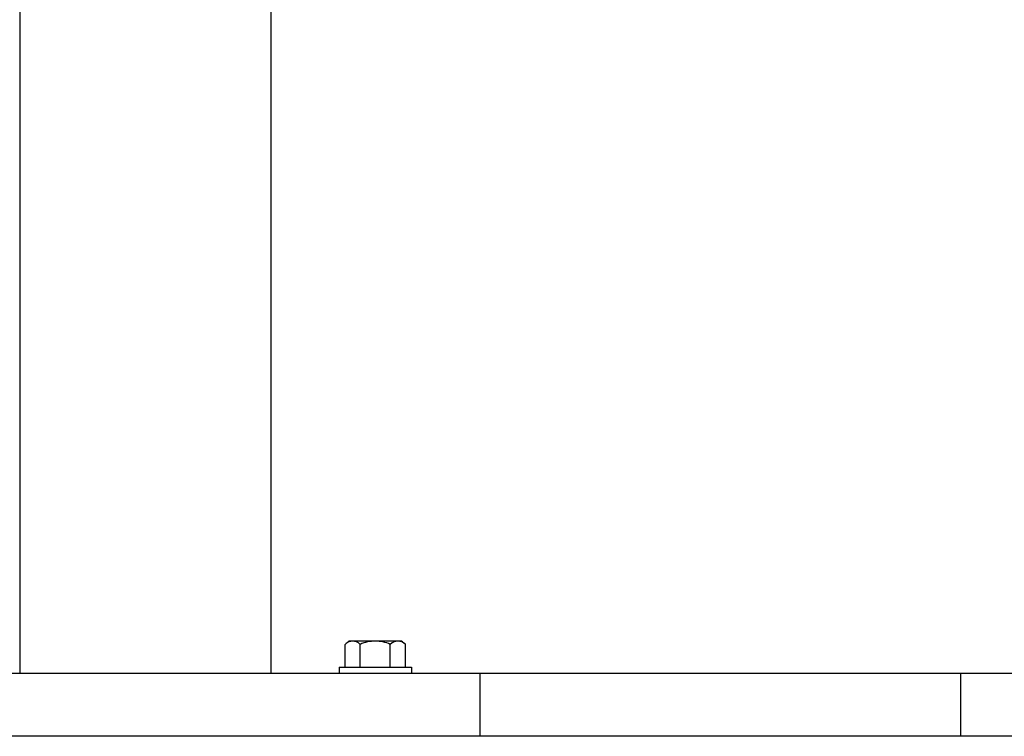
# Model space of a CAD drawing. Header units: inches. Extents: x 24 to 1128, y -58 to 748.
# Tile 577 of 656: x 904.57 to 910.45, y 333.73 to 338.02. Entities that reach past the tile are written whole.
import ezdxf

# ---------------------------------------------------------------- set-up
doc = ezdxf.new("R2010")
doc.units = ezdxf.units.IN
doc.header["$LTSCALE"] = 32
doc.header["$MEASUREMENT"] = 0
doc.layers.add('Visible (ANSI)', color=7, linetype='Continuous', lineweight=30)

msp = doc.modelspace()

# ---------------------------------------------------------------- linework, layer by layer
at = {"layer": 'Visible (ANSI)'}
for p, q in [((904.56584, 369.85867), (904.56584, 334.10867)), ((906.06584, 352.60867), (906.06584, 334.10867)), ((906.51071, 334.14767), (906.51071, 334.28345)), ((906.55574, 334.30267), (906.53484, 334.30267)), ((906.69084, 334.30267), (906.55574, 334.30267)), ((906.60077, 334.14767), (906.60077, 334.28345)), ((906.82594, 334.30267), (906.69084, 334.30267)), ((906.78091, 334.14767), (906.78091, 334.28345)), ((906.84684, 334.30267), (906.82594, 334.30267)), ((906.87097, 334.14767), (906.87097, 334.28345)), ((906.47484, 334.14767), (906.90684, 334.14767)), ((906.47484, 334.14767), (906.47484, 334.10867)), ((906.90684, 334.14767), (906.90684, 334.10867)), ((907.31584, 334.10867), (903.31584, 334.10867)), ((939.31584, 334.10867), (907.31584, 334.10867)), ((907.31584, 334.10867), (907.31584, 333.73367)), ((910.19084, 333.73367), (910.19084, 334.10867)), ((980.69084, 333.73367), (903.31584, 333.73367))]:
    msp.add_line(p, q, dxfattribs=at)
for radius, start, end in [(0.2702, 125.26439, 131.810315), (0.22062, 90, 114.094843), (0.22062, 65.905157, 90), (0.2702, 48.189685, 54.73561)]:
    msp.add_arc((906.69084, 334.08205), radius, start, end, dxfattribs=at)
for centre, start_param, end_param in [((906.55574, 334.08205), 0, 0.4205343), ((906.55574, 334.08205), 5.862651, 6.2831853), ((906.82594, 334.08205), 0, 0.4205343), ((906.82594, 334.08205), 5.862651, 6.2831853)]:
    msp.add_ellipse(centre, major_axis=(0, 0.22062), ratio=0.5, start_param=start_param, end_param=end_param, dxfattribs=at)

doc.saveas('drawing.dxf')
